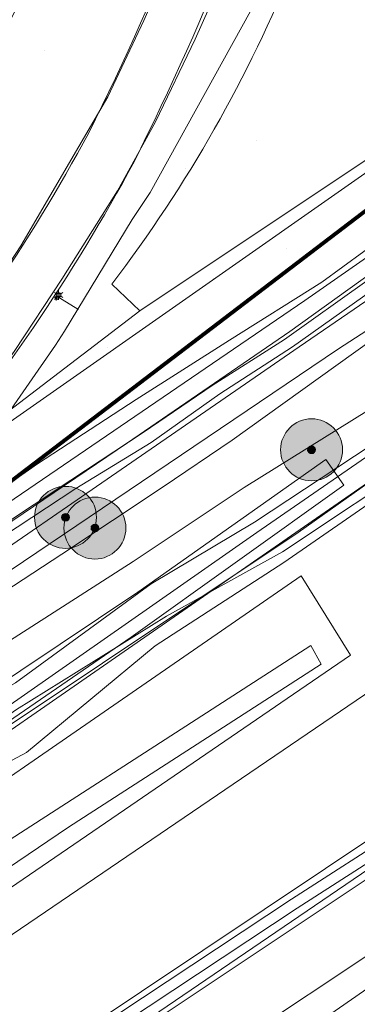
# Model space of a CAD drawing. Header units: metres. Extents: x 163628 to 167855, y 402678 to 405435.
# Tile 643 of 656: x 167465 to 167486, y 404865 to 404929. Entities that reach past the tile are written whole.
import ezdxf
from ezdxf.enums import TextEntityAlignment as Align

# ---------------------------------------------------------------- set-up
doc = ezdxf.new("R2010")
doc.units = ezdxf.units.M
doc.linetypes.add('X-CA190022.004-UO-TXT_Tekst 1op200$0$AL-DETAILS', pattern=[5.2, 2, -1.2, 2])
doc.layers.get('0').update_dxf_attribs({"lineweight": 25})
for name, color, linetype, lineweight in [('X-CA190022.004-UO-BGT_Ondergrond$0$GE_316_WGDFietspad_Vlak_GEM', 253, 'Continuous', 9), ('X-CA190022.004-UO-BGT_Ondergrond$0$GE_317_WGDVoetpad_Vlak_GEM', 253, 'Continuous', 9), ('X-CA190022.004-UO-BGT_Ondergrond$0$GE_367_OWGBerm_groenvoorziening_grasenk_GEM', 253, 'Continuous', 9), ('X-CA190022.004-UO-BGT_Ondergrond$0$GE_453_BTDGemengdbos_Vlak_GEM', 253, 'Continuous', 9), ('X-CA190022.004-UO-BGT_Ondergrond$0$GE_478_BTDGroenvoorziening_bosplantsoen_GEM', 253, 'Continuous', 9), ('X-CA190022.004-UO-BGT_Ondergrond$0$GE_479_BTDGroenvoorziening_grasenkruida_GEM', 253, 'Continuous', 9), ('X-CA190022.004-UO-BGT_Ondergrond$0$GE_504_WTDWaterloop_sloot_Vlak_GEM', 253, 'Continuous', 9), ('X-CA190022.004-UO-BGT_Ondergrond$0$GE_523_WTDGreppel_drogesloot_Vlak_GEM', 253, 'Continuous', 9), ('X-CA190022.004-UO-BGT_Ondergrond$0$GE_541_OWTOever_slootkant_Vlak_GEM', 253, 'Continuous', 9), ('X-CA190022.004-UO-BGT_Ondergrond$0$GE_861_PALLichtmast_Punt_GEM', 253, 'Continuous', 9), ('X-CA190022.004-UO-DTM inmeting$0$B-WE-GR-BOOM-S', 246, 'Continuous', 0), ('X-CA190022.004-UO-DTM inmeting$0$B-WE-GW-TALUD_KNIKLIJN-G', 246, 'Continuous', 0), ('X-CA190022.004-UO-DTM inmeting$0$B-WE-GW-WATERGANG_BODEM-G', 246, 'Continuous', 0), ('X-CA190022.004-UO-DTM inmeting$0$B-WE-GW-WATERGANG_INSTEEK-G', 246, 'Continuous', 0), ('X-CA190022.004-UO-DTM inmeting$0$B-WE-IE-MEUBILAIR_WEGMEUBILAIR-S', 246, 'Continuous', 0), ('X-CA190022.004-UO-DTM inmeting$0$B-WE-VH-VERHARDING_ASFALT-G', 246, 'Continuous', 0), ('X-CA190022.004-UO-KAD_Percelen$0$B-WE-KG-GRENS_PERCEEL-GV', 150, 'Continuous', 9), ('X-CA190022.004-UO-TXT_Tekst 1op200$0$X-XX-AL-VERWIJZING_DETAIL-G', 7, 'X-CA190022.004-UO-TXT_Tekst 1op200$0$AL-DETAILS', 0)]:
    doc.layers.add(name, color=color, linetype=linetype, lineweight=lineweight)
doc.layers.add('X-CA190022.004-UO-DTM inmeting$0$X-XX-AL-MEETPUNT-S', color=246, linetype='Continuous', lineweight=0, plot=False)
doc.layers.add('X-CA190022.004-UO-DWM_Beplanting$0$B-WE-GR-BOOM-S AFKOMSTIG UIT DTM_v0.4', color=252, linetype='Continuous')
doc.layers.add('X-CA190022.004-UO-DWM_Beplanting$0$N-GV-GR-GRAS-A-200', color=7, linetype='Continuous')
for name, color, linetype, lineweight, transparency in [('X-CA190022.004-UO-KLIC$0$B-OI-KL-DATA_KPN_0000546663_VECT_19O042617-G', 42, 'X-CA190022.004-UO-KLIC$0$1-200 TELEFONIE-KPN', 0, 0.25), ('X-CA190022.004-UO-KLIC$0$B-OI-KL-DATA_ZIGGO BV_0000546674_VECT_19O042617-G', 42, 'X-CA190022.004-UO-KLIC$0$1-200 ZIGGO', 0, 0.25), ('X-CA190022.004-UO-KLIC$0$B-WE-KL-ET_LS-G', 42, 'X-CA190022.004-UO-KLIC$0$1-200 LAAGSPANNING', 0, 0.25), ('X-CA190022.004-UO-KLIC$0$B-WE-KL-ET_LS_HULPSTUK-S', 42, 'X-CA190022.004-UO-KLIC$0$1-200 LAAGSPANNING', 0, 0.25), ('X-CA190022.004-UO-KLIC$0$B-WE-KL-ET_LS_KABELBED-G', 42, 'X-CA190022.004-UO-KLIC$0$1-200 LAAGSPANNING', 0, 0.25)]:
    doc.layers.add(name, color=color, linetype=linetype, lineweight=lineweight, transparency=transparency)
doc.styles.add('X-CA190022.004-UO-BGT_Ondergrond$0$NLCS-ISO', font='NLCS-ISO.ttf')
doc.styles.add('X-CA190022.004-UO-DTM inmeting$0$NLCS-ISO', font='isocpeur.ttf', dxfattribs={"height": 2.5})
doc.styles.add('X-CA190022.004-UO-KLIC$0$NLCS-ISO', font='NLCS-ISO.ttf')
doc.linetypes.add('X-CA190022.004-UO-KLIC$0$1-200 LAAGSPANNING', pattern='A,1.5,-0.6,["LS",X-CA190022.004-UO-KLIC$0$NLCS-ISO,S=0.24,R=0,X=-0.45,Y=-0.12],-0.05', length=2.15)
doc.linetypes.add('X-CA190022.004-UO-KLIC$0$1-200 TELEFONIE-KPN', pattern='A,1.5,-0.6,["KPN",X-CA190022.004-UO-KLIC$0$NLCS-ISO,S=0.24,R=0,X=-0.5,Y=-0.12],-0.3', length=2.4)
doc.linetypes.add('X-CA190022.004-UO-KLIC$0$1-200 ZIGGO', pattern='A,1.5,-0.6,["ZIGGO",X-CA190022.004-UO-KLIC$0$NLCS-ISO,S=0.24,R=0,X=-0.5,Y=-0.12],-0.5', length=2.6)

# ---------------------------------------------------------------- blocks, each defined once
blk = doc.blocks.new('X-CA190022.004-UO-BGT_Ondergrond$0$N-SIE-WEG_LICHTMAST-SO')
h = blk.add_hatch(color=256)
h.paths.add_polyline_path([(1.16, 0.5, 0.658505), (-1.16, 0.5)])
h.paths.add_polyline_path([(-1.16, -0.5, 0.658505), (1.16, -0.5)])
at = {"flags": 128}
for points in [[(-2.19, 1.27), (-1.1, 0.63)], [(-1.16, 0.5), (1.16, 0.5)], [(0, 1.27), (0, 2.53)], [(1.1, 0.63), (2.19, 1.27)], [(-2.19, -1.27), (-1.1, -0.63)], [(-1.16, -0.5), (1.16, -0.5)], [(0, -1.27), (0, -2.53)], [(2.19, -1.27), (1.1, -0.63)]]:
    blk.add_lwpolyline(points, dxfattribs=at)
at = {"ltscale": 0.5}
blk.add_circle((0, 0), 1.27, dxfattribs=at)
at = {"style": 'X-CA190022.004-UO-BGT_Ondergrond$0$NLCS-ISO'}
blk.add_attdef('TYPE', text='', height=1.8, dxfattribs=at).set_placement((0, 2.53), align=Align.BOTTOM_CENTER)
blk = doc.blocks.new('X-CA190022.004-UO-BGT_Ondergrond$0$IMGEOLichtmastpaal')
at = {"xscale": 5, "yscale": 5, "zscale": 5}
blk.add_blockref('X-CA190022.004-UO-BGT_Ondergrond$0$N-SIE-WEG_LICHTMAST-SO', (0, 6.4), dxfattribs=at)
blk = doc.blocks.new('X-CA190022.004-UO-DTM inmeting$0$punt')
at = {"color": 0, "lineweight": -2}
blk.add_line((0, 0), (0, 0), dxfattribs=at)
blk = doc.blocks.new('X-CA190022.004-UO-DTM inmeting$0$boom')
h = blk.add_hatch()
h.set_pattern_fill('ANSI31', color=256, scale=0.13)
h.paths.add_polyline_path([(-1, 0, 1), (1, 0, 1)])
blk.add_circle((0, 0), 1)
blk = doc.blocks.new('X-CA190022.004-UO-DTM inmeting$0$B-SIE-WEG_LICHTMAST-SO')
at = {"ltscale": 0.1}
for p, q in [((-0.33, 0.19), (-0.67, 0.39)), ((0, 0.39), (0, 0.77)), ((0.33, 0.19), (0.67, 0.39)), ((-0.33, -0.19), (-0.67, -0.39)), ((0, -0.39), (0, -0.77)), ((0.33, -0.19), (0.67, -0.39))]:
    blk.add_line(p, q, dxfattribs=at)
at = {"flags": 128}
for points in [[(-0.35, 0.15), (0.35, 0.15)], [(-0.35, -0.15), (0.35, -0.15)]]:
    blk.add_lwpolyline(points, dxfattribs=at)
at = {"ltscale": 0.1}
blk.add_circle((0, 0), 0.386, dxfattribs=at)
at = {"style": 'X-CA190022.004-UO-DTM inmeting$0$NLCS-ISO'}
blk.add_attdef('TYPE', text='', height=0.549, dxfattribs=at).set_placement((0, 0.77), align=Align.BOTTOM_CENTER)
blk = doc.blocks.new('X-CA190022.004-UO-KLIC$0$SKL-WTB_HULP_MOF-SO')
at = {"linetype": 'ByBlock', "lineweight": 18}
h = blk.add_hatch(color=0, dxfattribs=at)
h.dxf.hatch_style = 1
h.paths.add_polyline_path([(-0.5625, 0, 1), (0.5625, 0, 1)])
at = {"color": 0, "linetype": 'ByBlock', "lineweight": 18}
blk.add_circle((0, 0), 0.5625, dxfattribs=at)
at = {"color": 0, "linetype": 'ByBlock', "lineweight": 18, "style": 'X-CA190022.004-UO-KLIC$0$NLCS-ISO', "flags": 1}
for tag, p in [('TYPE', (1.5, 0)), ('OMSCHRIJVING', (1.5, -3)), ('LABEL', (1.5, -1.5))]:
    blk.add_attdef(tag, p, '', height=1, dxfattribs=at)
blk = doc.blocks.new('X-CA190022.004-UO-DWM_Beplanting$0$SGR-BOOM_01-SO')
at = {"linetype": 'ByBlock', "lineweight": 18}
h = blk.add_hatch(color=0, dxfattribs=at)
h.dxf.hatch_style = 1
edge = h.paths.add_edge_path()
edge.add_arc((0, 0), 0.25, 0, 360)
at = {"color": 0, "linetype": 'ByBlock', "lineweight": 18}
for radius in [2, 0.25]:
    blk.add_circle((0, 0), radius, dxfattribs=at)
blk = doc.blocks.new('X-CA190022.004-UO-DWM_Beplanting$0$IMGEOBoom')
at = {"transparency": 33554457}
h = blk.add_hatch(color=256, dxfattribs=at)
h.dxf.hatch_style = 1
edge = h.paths.add_edge_path()
edge.add_arc((0, 0), 100, 0, 360)
edge = h.paths.add_edge_path(flags=17)
edge.add_arc((0, 0), 12.5, 0, 360)
h = blk.add_hatch()
h.set_pattern_fill('ANGLE', color=256)
h.set_pattern_definition([(0, (0, 0), (0, 6.985), [5.08, -1.905]), (90, (0, 0), (-6.985, 4e-16), [5.08, -1.905])])
edge = h.paths.add_edge_path(flags=17)
edge.add_arc((0, 0), 12.5, 0, 360)
at = {"layer": 'X-CA190022.004-UO-DWM_Beplanting$0$N-GV-GR-GRAS-A-200'}
h = blk.add_hatch(color=256, dxfattribs=at)
h.dxf.hatch_style = 1
edge = h.paths.add_edge_path(flags=17)
edge.add_arc((0, 0), 12.5, 0, 360)
at = {"xscale": 50, "yscale": 50, "zscale": 50}
blk.add_blockref('X-CA190022.004-UO-DWM_Beplanting$0$SGR-BOOM_01-SO', (0, 0), dxfattribs=at)

msp = doc.modelspace()

# ---------------------------------------------------------------- linework, layer by layer
at = {"layer": 'X-CA190022.004-UO-BGT_Ondergrond$0$GE_316_WGDFietspad_Vlak_GEM'}
for centre, radius, start, end in [((167324.611, 404993.928), 161.608, 333.28567, 355.42394), ((167365.336, 404977.222), 117.768, 307.85747, 331.63861)]:
    msp.add_arc(centre, radius, start, end, dxfattribs=at)
at = {"layer": 'X-CA190022.004-UO-BGT_Ondergrond$0$GE_316_WGDFietspad_Vlak_GEM', "extrusion": (0, 0, -1)}
for centre, radius, start, end in [((-167324.325, 404994.002), 165.346, 184.94645, 206.81561), ((-167367.038, 404975.785), 119.046, 208.2649, 220.31918)]:
    msp.add_arc(centre, radius, start, end, dxfattribs=at)
at = {"layer": 'X-CA190022.004-UO-BGT_Ondergrond$0$GE_317_WGDVoetpad_Vlak_GEM', "flags": 128}
msp.add_lwpolyline([(167364.345, 404823.021), (167392.198, 404839.923), (167407.927, 404850), (167429.075, 404863.427), (167433.3, 404866.136), (167443.137, 404872.443), (167449.454, 404876.493), (167472.13, 404891.661), (167484.275, 404900.214), (167485.438, 404898.548), (167471.717, 404888.747), (167444.742, 404870.27), (167443.697, 404869.554), (167434.394, 404864.037)], dxfattribs=at)
at = {"layer": 'X-CA190022.004-UO-BGT_Ondergrond$0$GE_367_OWGBerm_groenvoorziening_grasenk_GEM', "flags": 128}
msp.add_lwpolyline([(167470.452, 404911.514), (167472.269, 404909.796), (167457.805, 404898.757)], dxfattribs=at)
at = {"layer": 'X-CA190022.004-UO-BGT_Ondergrond$0$GE_367_OWGBerm_groenvoorziening_grasenk_GEM'}
for centre, radius, start, end in [((167324.325, 404994.002), 165.346, 333.18439, 355.05355), ((167367.038, 404975.785), 119.046, 319.68082, 331.7351)]:
    msp.add_arc(centre, radius, start, end, dxfattribs=at)
at = {"layer": 'X-CA190022.004-UO-BGT_Ondergrond$0$GE_367_OWGBerm_groenvoorziening_grasenk_GEM', "extrusion": (0, 0, -1)}
msp.add_arc((-167399.867, 404965.453), 88.835, 186.47711, 217.38595, dxfattribs=at)
at = {"layer": 'X-CA190022.004-UO-BGT_Ondergrond$0$GE_453_BTDGemengdbos_Vlak_GEM', "flags": 128}
msp.add_lwpolyline([(167498.289, 404994.113), (167498.806, 404992.152), (167499.152, 404989.209), (167500.052, 404980.143), (167500.574, 404928.652), (167472.269, 404909.796), (167470.452, 404911.514)], dxfattribs=at)
at = {"layer": 'X-CA190022.004-UO-BGT_Ondergrond$0$GE_453_BTDGemengdbos_Vlak_GEM'}
msp.add_arc((167399.867, 404965.453), 88.835, 322.61405, 353.52289, dxfattribs=at)
at = {"layer": 'X-CA190022.004-UO-BGT_Ondergrond$0$GE_478_BTDGroenvoorziening_bosplantsoen_GEM', "flags": 128}
for points in [[(167457.805, 404898.757), (167472.269, 404909.796), (167500.574, 404928.652), (167500.627, 404923.472), (167502.296, 404920.811), (167502.252, 404917.664), (167500.68, 404915.087)], [(167449.291, 404862.605), (167485.877, 404887.581), (167482.683, 404892.695), (167446.301, 404867.643), (167444.742, 404870.27), (167471.717, 404888.747), (167485.438, 404898.548), (167484.275, 404900.214), (167472.13, 404891.661), (167449.454, 404876.493), (167443.137, 404872.443), (167440.211, 404877.106), (167485.093, 404907.34), (167498.879, 404916.25), (167500.457, 404917.564), (167501.11, 404918.836), (167501.091, 404920.097), (167500.181, 404920.925), (167498.77, 404921.492), (167482.93, 404910.453), (167438.503, 404880.217), (167438.375, 404880.346)], [(167500.68, 404915.087), (167500.795, 404902.811), (167501.894, 404900.617), (167500.073, 404899.408), (167500.326, 404898.968), (167502.124, 404900.159), (167502.369, 404899.669), (167502.325, 404896.69), (167500.887, 404893.828), (167501.189, 404870.267), (167499.057, 404873.803), (167496.921, 404874.514), (167491.442, 404871.218), (167474.897, 404860.212)], [(167496.132, 404881.766), (167497, 404882.094), (167497.492, 404881.701), (167497.805, 404880.905), (167497.473, 404880.17), (167474.023, 404864.574), (167458.842, 404854.527), (167456.522, 404852.817), (167455.016, 404852.15), (167454, 404852.206), (167453.536, 404852.585), (167453.331, 404852.926), (167453.31, 404853.312), (167460.477, 404857.971), (167496.132, 404881.766)]]:
    msp.add_lwpolyline(points, dxfattribs=at)
at = {"layer": 'X-CA190022.004-UO-BGT_Ondergrond$0$GE_479_BTDGroenvoorziening_grasenkruida_GEM', "extrusion": (0, 0, -1)}
for centre, radius, start, end in [((-167324.611, 404993.928), 161.608, 184.57606, 206.71433), ((-167413.009, 404954.233), 57.024, 187.49347, 228.32279), ((-167365.336, 404977.222), 117.768, 208.36139, 232.14253)]:
    msp.add_arc(centre, radius, start, end, dxfattribs=at)
at = {"layer": 'X-CA190022.004-UO-BGT_Ondergrond$0$GE_504_WTDWaterloop_sloot_Vlak_GEM', "flags": 128}
for points in [[(167479.71, 404905.523), (167452.207, 404886.609), (167439.356, 404878.158), (167438.989, 404878.145), (167438.494, 404878.506), (167438.496, 404879.488), (167450.571, 404887.154), (167471.464, 404901.274), (167481.95, 404908.453), (167497.927, 404919.914), (167499.068, 404920.465), (167499.494, 404920.163), (167499.532, 404919.462), (167498.622, 404918.467), (167482.557, 404907.481), (167479.71, 404905.523)], [(167467.651, 404876.494), (167448.662, 404863.665), (167447.853, 404865.029), (167457.129, 404871.358), (167483.318, 404888.206), (167483.978, 404887.014), (167467.651, 404876.494)]]:
    msp.add_lwpolyline(points, dxfattribs=at)
at = {"layer": 'X-CA190022.004-UO-BGT_Ondergrond$0$GE_523_WTDGreppel_drogesloot_Vlak_GEM', "flags": 128}
for points in [[(167454.633, 404853.609), (167467.585, 404862.286), (167482.057, 404871.858), (167496.411, 404881.049)], [(167496.784, 404880.466), (167482.434, 404871.278)], [(167492.341, 404868.115), (167457.724, 404843.98), (167456.555, 404844.057), (167455.3, 404844.754), (167455.031, 404845.533), (167455.211, 404845.979), (167458.192, 404848.327), (167474.897, 404860.212), (167491.442, 404871.218), (167496.921, 404874.514), (167499.057, 404873.803), (167501.189, 404870.267), (167497.557, 404870.53), (167492.341, 404868.115)], [(167482.434, 404871.278), (167467.968, 404861.71), (167455.018, 404853.034)]]:
    msp.add_lwpolyline(points, dxfattribs=at)
at = {"layer": 'X-CA190022.004-UO-BGT_Ondergrond$0$GE_541_OWTOever_slootkant_Vlak_GEM', "flags": 128}
for points in [[(167438.503, 404880.217), (167482.93, 404910.453), (167498.77, 404921.492), (167500.181, 404920.925), (167501.091, 404920.097), (167501.11, 404918.836), (167500.457, 404917.564), (167498.879, 404916.25)], [(167452.207, 404886.609), (167439.356, 404878.158), (167438.989, 404878.145), (167438.494, 404878.506), (167438.496, 404879.488), (167450.571, 404887.154), (167471.464, 404901.274), (167481.95, 404908.453), (167497.927, 404919.914), (167499.068, 404920.465), (167499.494, 404920.163), (167499.532, 404919.462), (167498.622, 404918.467), (167482.557, 404907.481), (167479.71, 404905.523), (167452.207, 404886.609)], [(167498.879, 404916.25), (167485.093, 404907.34), (167440.211, 404877.106)], [(167483.318, 404888.206), (167457.129, 404871.358), (167447.853, 404865.029), (167446.301, 404867.643), (167482.683, 404892.695), (167485.877, 404887.581), (167449.291, 404862.605), (167448.662, 404863.665), (167467.651, 404876.494), (167483.978, 404887.014), (167483.318, 404888.206)], [(167474.023, 404864.574), (167458.842, 404854.527), (167456.522, 404852.817), (167455.016, 404852.15), (167454, 404852.206), (167453.536, 404852.585), (167453.331, 404852.926), (167453.31, 404853.312), (167460.477, 404857.971), (167496.132, 404881.766), (167497, 404882.094), (167497.492, 404881.701), (167497.805, 404880.905), (167497.473, 404880.17), (167474.023, 404864.574)], [(167454.633, 404853.609), (167467.585, 404862.286), (167482.057, 404871.858), (167496.411, 404881.049)], [(167496.784, 404880.466), (167482.434, 404871.278)], [(167482.434, 404871.278), (167467.968, 404861.71), (167455.018, 404853.034)]]:
    msp.add_lwpolyline(points, dxfattribs=at)
at = {"layer": 'X-CA190022.004-UO-BGT_Ondergrond$0$GE_541_OWTOever_slootkant_Vlak_GEM', "extrusion": (0, 0, -1)}
msp.add_arc((-167413.009, 404954.233), 57.024, 187.49347, 228.32279, dxfattribs=at)
at = {"layer": 'X-CA190022.004-UO-DTM inmeting$0$B-WE-GW-TALUD_KNIKLIJN-G'}
for points in [[(167499.287, 404912.995, 9.115), (167487.107, 404903.424, 9.922), (167479.014, 404898.391, 9.901), (167471.842, 404893.632, 9.921), (167463.311, 404888.178, 9.92), (167452.994, 404881.138, 9.976), (167443.575, 404874.803, 9.955)], [(167499.287, 404912.995, 9.115), (167498.872, 404910.372, 9.216), (167498.221, 404908.216, 9.379), (167494.391, 404905.238, 9.568), (167488.275, 404901.83, 9.881), (167479.662, 404896.174, 9.894), (167473.003, 404892.189, 9.917), (167464.232, 404885.809, 9.93), (167454.256, 404880.114, 9.926), (167445.062, 404873.528, 9.918)], [(167499.728, 404905.416, 9.359), (167490.803, 404900.451, 9.804), (167481.48, 404894.26, 9.864), (167473.984, 404890.102, 9.912), (167464.309, 404884.092, 9.845), (167455.043, 404877.601, 9.874), (167445.561, 404870.719, 9.903)], [(167499.728, 404905.416, 9.359), (167490.504, 404899.739, 10.026), (167481.56, 404893.559, 10.063), (167473.258, 404888.192, 10.02), (167464.955, 404881.301, 10.105), (167455.459, 404876.264, 9.956), (167446.41, 404869.352, 10.07)]]:
    msp.add_polyline3d(points, dxfattribs=at)
at = {"layer": 'X-CA190022.004-UO-DTM inmeting$0$B-WE-GW-WATERGANG_BODEM-G'}
for points in [[(167499.266, 404921.197, 8.394), (167498.707, 404921.658, 8.368), (167497.977, 404921.124, 8.394), (167497.582, 404920.035, 8.356), (167497.013, 404918.853, 8.265), (167495.841, 404917.981, 8.243), (167491.764, 404915.032, 8.23), (167486.936, 404911.726, 8.222), (167481.614, 404907.947, 8.221), (167476.931, 404904.978, 8.215), (167472.48, 404901.945, 8.141), (167467.81, 404898.884, 8.245), (167463.062, 404895.729, 8.246), (167458.542, 404892.486, 8.208), (167454.338, 404889.315, 8.277), (167447.596, 404884.422, 8.33), (167447.123, 404883.908, 8.364), (167447.058, 404883.642, 8.378)], [(167499.951, 404920.393, 8.35), (167500.208, 404919.702, 8.364), (167499.817, 404919.094, 8.343), (167498.561, 404918.586, 8.309), (167492.211, 404914.445, 8.228), (167487.31, 404911.145, 8.236), (167482.122, 404907.482, 8.215), (167477.425, 404904.452, 8.225), (167473.001, 404901.313, 8.167), (167468.133, 404898.336, 8.225), (167463.387, 404895.225, 8.239), (167458.903, 404892.031, 8.246), (167454.737, 404888.862, 8.292), (167450.777, 404886.069, 8.36), (167447.861, 404883.977, 8.36), (167447.297, 404883.64, 8.352), (167447.058, 404883.642, 8.378)]]:
    msp.add_polyline3d(points, dxfattribs=at)
at = {"layer": 'X-CA190022.004-UO-DTM inmeting$0$B-WE-GW-WATERGANG_INSTEEK-G'}
msp.add_polyline3d([(167489.442, 404915.594, 8.95), (167484.02, 404911.647, 8.992), (167478.068, 404907.907, 9.027), (167472.039, 404904.084, 9.02), (167465.65, 404899.928, 9.117), (167459.695, 404895.75, 9.003), (167453.488, 404890.95, 8.932), (167447.526, 404886.391, 8.923), (167441.919, 404882.315, 9.097), (167439.042, 404879.628, 9.057), (167437.341, 404877.727, 9.071), (167437.816, 404875.543, 9.391), (167440.514, 404876.51, 9.736), (167444.679, 404879.059, 9.656), (167448.871, 404881.913, 9.606), (167455.105, 404885.891, 9.678), (167461.584, 404890.431, 9.612), (167467.237, 404894.112, 9.621), (167473.784, 404898.437, 9.606), (167478.224, 404901.46, 9.594), (167489.487, 404909.515, 9.501)], dxfattribs=at)
at = {"layer": 'X-CA190022.004-UO-DTM inmeting$0$B-WE-VH-VERHARDING_ASFALT-G'}
for points in [[(167433.34, 404880.839, 9.127), (167438.136, 404884.633, 9.14), (167442.856, 404888.552, 9.141), (167446.928, 404892.226, 9.149), (167450.823, 404896.083, 9.153), (167454.472, 404900.082, 9.132), (167457.998, 404904.387, 9.119), (167461.348, 404909.094, 9.132), (167464.573, 404913.989, 9.123), (167470.207, 404923.593, 9.128), (167472.521, 404928.519, 9.122), (167474.808, 404933.696, 9.12), (167476.647, 404938.598, 9.119), (167478.358, 404943.459, 9.122), (167479.65, 404947.864, 9.131), (167480.961, 404952.886, 9.126), (167481.984, 404957.562, 9.116), (167483.192, 404963.913, 9.101)], [(167435.371, 404877.999, 9.099), (167440.165, 404881.834, 9.156), (167444.839, 404885.688, 9.148), (167449.27, 404889.577, 9.138), (167453.105, 404893.43, 9.135), (167457.121, 404897.799, 9.146), (167460.549, 404902.035, 9.141), (167464.197, 404907.227, 9.152), (167467.236, 404911.83, 9.154), (167470.819, 404917.524, 9.138), (167473.268, 404921.99, 9.131), (167475.849, 404927.304, 9.127), (167478.005, 404932.193, 9.121), (167480.042, 404937.628, 9.159), (167481.622, 404942.31, 9.171), (167482.962, 404946.885, 9.169), (167484.276, 404951.917, 9.152), (167485.278, 404956.458, 9.151), (167486.26, 404961.93, 9.158)]]:
    msp.add_polyline3d(points, dxfattribs=at)
at = {"layer": 'X-CA190022.004-UO-KAD_Percelen$0$B-WE-KG-GRENS_PERCEEL-GV', "flags": 128}
for points in [[(167468.235, 404939.624), (167462.984, 404926.8), (167455.29, 404915.354), (167440.511, 404902.717), (167438.154, 404900.774), (167435.296, 404897.954), (167434.577, 404896.874), (167432.976, 404894.473), (167432.464, 404890.322), (167432.429, 404884.719), (167432.401, 404884.075), (167432.306, 404883.437), (167432.145, 404882.812), (167431.92, 404882.208), (167431.634, 404881.63), (167434.758, 404883.606), (167443.858, 404889.362), (167454.68, 404896.207), (167486.582, 404918.497), (167496.16, 404925.178), (167496.55, 404935.971)], [(167511.504, 404935.881), (167496.16, 404925.178), (167486.582, 404918.497), (167454.68, 404896.207), (167443.858, 404889.362), (167434.758, 404883.606), (167431.634, 404881.63), (167426.533, 404878.405), (167423.954, 404876.773), (167419.395, 404873.889), (167413.139, 404869.932), (167404.654, 404864.349), (167388.083, 404853.445), (167351.109, 404832.026)], [(167356.106, 404805.491), (167401.757, 404833.385), (167401.257, 404829.497), (167413.747, 404837.004), (167431.016, 404847.239), (167433.834, 404849.08), (167487.321, 404885.389), (167496.811, 404892.05), (167511.6, 404902.389)], [(167511.6, 404902.389), (167496.811, 404892.05), (167497.178, 404886.082), (167497.224, 404880.804), (167493.056, 404877.883), (167454.029, 404851.36), (167453.711, 404843.052), (167497.291, 404873.257), (167497.398, 404861.083), (167497.558, 404836.084), (167497.771, 404811.084), (167498.004, 404786.086), (167498.279, 404761.087), (167498.547, 404736.089), (167498.638, 404728.639), (167498.852, 404711.091), (167498.993, 404686.091), (167499.177, 404661.092), (167499.36, 404636.093)]]:
    msp.add_lwpolyline(points, dxfattribs=at)
for points in [[(167441.728, 404843.002), (167444.36, 404844.79), (167454.029, 404851.36), (167493.056, 404877.883), (167497.224, 404880.804), (167497.178, 404886.082), (167496.811, 404892.05), (167487.321, 404885.389), (167433.834, 404849.08), (167431.016, 404847.239), (167442.17, 404853.85)], [(167497.291, 404873.257), (167453.711, 404843.052), (167449.5, 404732.964), (167498.638, 404728.639), (167498.547, 404736.089), (167498.279, 404761.087), (167498.004, 404786.086), (167497.771, 404811.084), (167497.558, 404836.084), (167497.398, 404861.083)]]:
    msp.add_lwpolyline(points, close=True, dxfattribs=at)
at = {"layer": 'X-CA190022.004-UO-KLIC$0$B-OI-KL-DATA_KPN_0000546663_VECT_19O042617-G', "flags": 128}
msp.add_lwpolyline([(167511.57, 404915.837), (167500.5, 404908.5), (167498.5, 404906.833), (167482.5, 404895.5), (167463.5, 404882.833), (167414.5, 404850.5), (167386.5, 404833.5), (167380.5, 404829.5), (167359.167, 404816.167), (167332.5, 404801.167), (167327.833, 404798.833), (167322.167, 404795.833)], dxfattribs=at)
at = {"layer": 'X-CA190022.004-UO-KLIC$0$B-OI-KL-DATA_ZIGGO BV_0000546674_VECT_19O042617-G', "flags": 128}
for points in [[(167517.167, 404920.167), (167494.833, 404905.833), (167479.833, 404895.5), (167443.5, 404870.167), (167432.167, 404862.833), (167397.833, 404840.833)], [(167517.5, 404919.833), (167447.167, 404871.167), (167432.5, 404861.5), (167398.167, 404840.5)]]:
    msp.add_lwpolyline(points, dxfattribs=at)
at = {"layer": 'X-CA190022.004-UO-KLIC$0$B-WE-KL-ET_LS-G'}
for points in [[(167481.205, 404932.366), (167472.944, 404917.433), (167471.775, 404915.689), (167468.265, 404909.907), (167467.395, 404908.474), (167466.815, 404907.584), (167462.811, 404901.851), (167462.058, 404900.953), (167458.396, 404897.291), (167457.614, 404896.562), (167451.727, 404891.443), (167444.612, 404885.257), (167443.776, 404884.582), (167438.788, 404880.861), (167436.158, 404878.958), (167435.37, 404878.387)], [(167468.265, 404909.907), (167466.962, 404910.698)]]:
    msp.add_lwpolyline(points, dxfattribs=at)
at = {"layer": 'X-CA190022.004-UO-KLIC$0$B-WE-KL-ET_LS_KABELBED-G'}
msp.add_lwpolyline([(167481.205, 404932.366), (167472.944, 404917.433), (167471.775, 404915.689), (167468.265, 404909.907), (167467.395, 404908.474), (167466.815, 404907.584), (167462.811, 404901.851), (167462.058, 404900.953), (167458.396, 404897.291), (167457.614, 404896.562), (167451.727, 404891.443), (167444.612, 404885.257), (167443.776, 404884.582), (167438.788, 404880.861), (167436.158, 404878.958), (167435.37, 404878.387)], dxfattribs=at)
at = {"layer": 'X-CA190022.004-UO-TXT_Tekst 1op200$0$X-XX-AL-VERWIJZING_DETAIL-G', "const_width": 0.25, "flags": 128}
msp.add_lwpolyline([(167511.37, 404972.908), (167486.41, 404953.9), (167449.623, 404957.18), (167389.754, 404908.107), (167407.236, 404886.778), (167422.977, 404867.608), (167511.507, 404935.026)], dxfattribs=at)

# ---------------------------------------------------------------- block references
at = {"layer": 'X-CA190022.004-UO-BGT_Ondergrond$0$GE_861_PALLichtmast_Punt_GEM', "xscale": 0.025, "yscale": 0.025, "zscale": 0.025}
msp.add_blockref('X-CA190022.004-UO-BGT_Ondergrond$0$IMGEOLichtmastpaal', (167467.024, 404910.657), dxfattribs=at)
at = {"layer": 'X-CA190022.004-UO-DTM inmeting$0$B-WE-GR-BOOM-S', "linetype": 'ByBlock', "lineweight": -2, "xscale": 0.25, "yscale": 0.25, "zscale": 0.25}
for p in [(167483.358, 404900.833, 10.007), (167467.466, 404896.475, 8.537), (167469.365, 404895.786, 9.337)]:
    msp.add_blockref('X-CA190022.004-UO-DTM inmeting$0$boom', p, dxfattribs=at)
at = {"layer": 'X-CA190022.004-UO-DTM inmeting$0$B-WE-IE-MEUBILAIR_WEGMEUBILAIR-S', "linetype": 'ByBlock', "lineweight": -2, "xscale": 0.1620167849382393, "yscale": 0.1620167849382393, "zscale": 0.1620167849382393}
msp.add_blockref('X-CA190022.004-UO-DTM inmeting$0$B-SIE-WEG_LICHTMAST-SO', (167466.868, 404910.58, -88.396), dxfattribs=at)
at = {"layer": 'X-CA190022.004-UO-DTM inmeting$0$X-XX-AL-MEETPUNT-S', "linetype": 'ByBlock', "lineweight": -2}
for p in [(167472.521, 404928.519, 9.122), (167475.849, 404927.304, 9.127), (167466.137, 404926.575, 9.014), (167479.486, 404926.069, 9.07), (167470.207, 404923.593, 9.128), (167473.268, 404921.99, 9.131), (167479.783, 404920.778, 9.134), (167475.217, 404918.994, 9.051), (167470.819, 404917.524, 9.138), (167464.573, 404913.989, 9.123), (167481.713, 404913.782, 9.133), (167467.236, 404911.83, 9.154), (167477.013, 404911.906, 9.033), (167484.02, 404911.647, 8.992), (167478.068, 404907.907, 9.027), (167481.614, 404907.947, 8.221), (167470.161, 404907.451, 9.034), (167482.122, 404907.482, 8.215), (167476.931, 404904.978, 8.215), (167472.039, 404904.084, 9.02), (167477.425, 404904.452, 8.225), (167472.48, 404901.945, 8.141), (167478.224, 404901.46, 9.594), (167473.001, 404901.313, 8.167), (167465.65, 404899.928, 9.117), (167467.81, 404898.884, 8.245), (167468.133, 404898.336, 8.225), (167473.784, 404898.437, 9.606), (167479.014, 404898.391, 9.901), (167485.001, 404897.706, 9.796), (167479.662, 404896.174, 9.894), (167467.237, 404894.112, 9.621), (167481.48, 404894.26, 9.864), (167471.842, 404893.632, 9.921), (167481.56, 404893.559, 10.063), (167473.003, 404892.189, 9.917), (167473.984, 404890.102, 9.912), (167473.258, 404888.192, 10.02), (167464.955, 404881.301, 10.105)]:
    msp.add_blockref('X-CA190022.004-UO-DTM inmeting$0$punt', p, dxfattribs=at)
at = {"layer": 'X-CA190022.004-UO-DWM_Beplanting$0$B-WE-GR-BOOM-S AFKOMSTIG UIT DTM_v0.4', "linetype": 'ByBlock', "lineweight": -2, "xscale": 0.02, "yscale": 0.02, "zscale": 0.02}
for p in [(167483.358, 404900.833, 10.007), (167467.466, 404896.475, 8.537), (167469.365, 404895.786, 9.337)]:
    msp.add_blockref('X-CA190022.004-UO-DWM_Beplanting$0$IMGEOBoom', p, dxfattribs=at)
at = {"layer": 'X-CA190022.004-UO-KLIC$0$B-WE-KL-ET_LS_HULPSTUK-S', "xscale": 0.04, "yscale": 0.04, "zscale": 0.2}
msp.add_blockref('X-CA190022.004-UO-KLIC$0$SKL-WTB_HULP_MOF-SO', (167468.265, 404909.907), dxfattribs=at)

doc.saveas('drawing.dxf')
